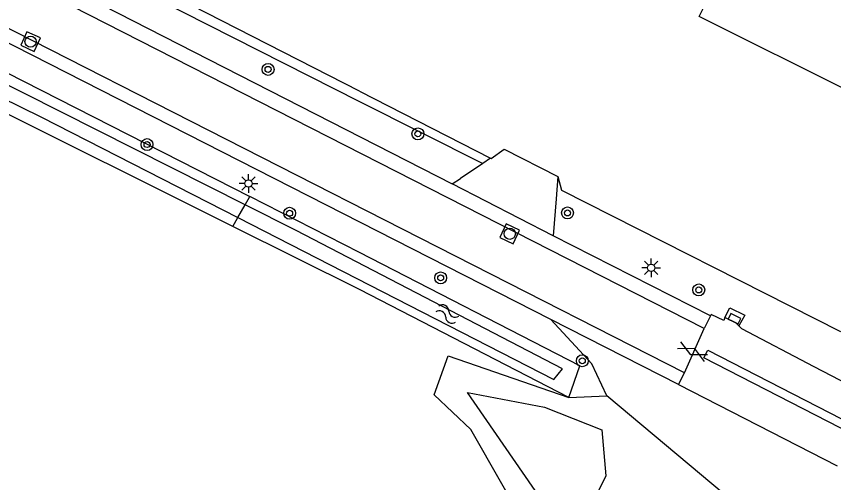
# Model space of a CAD drawing. Extents: x 128999 to 131010, y 395498 to 399007.
# Drawn here: x 129977 to 130031.8, y 398033.1 to 398064.4 of the extents above; entities that cross this region are included whole.
import ezdxf

# ---------------------------------------------------------------- set-up
doc = ezdxf.new("R2010")
doc.units = 0
for name, color, linetype in [('gg-afsc-hekwerk', 7, 'Continuous'), ('gg-bbg-gedigitaliseerde bebouwing', 7, 'Continuous'), ('gg-bbg-hoofdgebouw', 7, 'Continuous'), ('gg-knt-onverhard', 7, 'Continuous'), ('gg-knt-verharding', 7, 'Continuous'), ('gg-knt-verharding nz', 7, 'Continuous'), ('gg-kntw-bovenkant insteek waterloop', 7, 'Continuous'), ('gg-kntw-waterlijn', 7, 'Continuous'), ('gt-grn-groengrens', 7, 'Continuous'), ('gt-grn-vlakafsluiter', 7, 'Continuous'), ('gt-grn-weggrens', 7, 'Continuous'), ('gt-symb-boom', 7, 'Continuous'), ('gt-symb-gesloten verharding', 7, 'Continuous'), ('gt-symb-kolk', 7, 'Continuous'), ('gt-symb-lichtmast', 7, 'Continuous'), ('gt-symb-rioolschacht', 7, 'Continuous'), ('gt-symb-watersymbool', 7, 'Continuous')]:
    doc.layers.add(name, color=color, linetype=linetype)

# ---------------------------------------------------------------- blocks, each defined once
blk = doc.blocks.new('gt0-BOOM')
at = {"layer": 'gt-symb-boom'}
for radius in [0.4, 0.2]:
    blk.add_circle((0, 0), radius, dxfattribs=at)
blk = doc.blocks.new('gt0-LMAST')
at = {"layer": 'gt-symb-lichtmast'}
for p, q in [((-0.005, 0.246), (-0.005, 0.621)), ((-0.182, 0.173), (-0.447, 0.438)), ((0.172, 0.173), (0.437, 0.438)), ((-0.255, -0.004), (-0.63, -0.004)), ((-0.182, -0.181), (-0.447, -0.446)), ((-0.005, -0.254), (-0.005, -0.629)), ((0.437, -0.446), (0.172, -0.181)), ((0.245, -0.004), (0.62, -0.004))]:
    blk.add_line(p, q, dxfattribs=at)
blk.add_circle((-0.005, -0.004), 0.25, dxfattribs=at)
blk = doc.blocks.new('gt0-RS')
at = {"layer": 'gt-symb-rioolschacht'}
blk.add_lwpolyline([(-0.5, -0.5), (0.5, -0.5), (0.5, 0.5), (-0.5, 0.5)], close=True, dxfattribs=at)
blk.add_circle((0, 0), 0.375, dxfattribs=at)
blk = doc.blocks.new('gt0-KOLK')
at = {"layer": 'gt-symb-kolk'}
blk.add_lwpolyline([(0, 0), (0.375, 0), (0.375, 0.4), (-0.375, 0.4), (-0.375, 0), (0, 0)], dxfattribs=at)
blk = doc.blocks.new('gt0-GESVH1')
at = {"layer": 'gt-symb-gesloten verharding'}
for p, q in [((-0.992, -0.261), (0.008, 0.239)), ((0.008, -0.261), (-0.992, 0.239)), ((0.008, 0.239), (1.008, -0.261)), ((1.008, 0.239), (0.008, -0.261))]:
    blk.add_line(p, q, dxfattribs=at)
blk = doc.blocks.new('gt0-WA')
at = {"layer": 'gt-symb-watersymbool'}
for centre, start, end in [((-0.323, 0.022), 28.0725, 151.9275), ((0.427, 0.422), 208.0725, 331.9275), ((-0.323, -0.428), 28.0725, 151.9275), ((0.427, -0.028), 208.0725, 331.9275)]:
    blk.add_arc(centre, 0.425, start, end, dxfattribs=at)

msp = doc.modelspace()

# ---------------------------------------------------------------- linework, layer by layer
at = {"layer": 'gg-afsc-hekwerk'}
for q in [(129977.999, 398070.6), (130008.802, 398054.841)]:
    msp.add_line((130000, 398059.344), q, dxfattribs=at)
for points in [[(130008.802, 398054.841), (130008.85, 398054.816), (130009.714, 398055.452), (130013.309, 398053.606)], [(130013.309, 398053.606), (130013.568, 398052.706), (130032.305, 398043.216)]]:
    msp.add_lwpolyline(points, dxfattribs=at)
at = {"layer": 'gg-bbg-gedigitaliseerde bebouwing'}
msp.add_lwpolyline([(130022.81, 398064.36), (130026.171, 398071.096), (130026.422, 398070.971), (130027.593, 398073.319)], dxfattribs=at)
at = {"layer": 'gg-bbg-hoofdgebouw'}
msp.add_line((130033.57, 398058.99), (130022.81, 398064.36), dxfattribs=at)
at = {"layer": 'gg-knt-onverhard'}
for p, q in [((130005.964, 398041.585), (130014.063, 398038.777)), ((130014.063, 398038.777), (130016.602, 398038.909))]:
    msp.add_line(p, q, dxfattribs=at)
for points in [[(129990.113, 397998.424), (130000.093, 398012.429), (130004.857, 398020.607), (130009.962, 398028.249), (130011.643, 398029.36), (130007.482, 398036.643), (130005.016, 398038.967)], [(130016.282, 398036.608), (130016.541, 398033.525), (130015.351, 398031.148), (130013.535, 398030.031), (130007.258, 398039.128), (130012.429, 398038.146), (130016.282, 398036.608)]]:
    msp.add_lwpolyline(points, dxfattribs=at)
at = {"layer": 'gg-knt-verharding'}
for p, q in [((130012.852, 398044.029), (129940.695, 398080.76)), ((129978.291, 398067.406), (130006.224, 398053.133)), ((130008.802, 398054.841), (130008.283, 398054.493)), ((130008.283, 398054.493), (130006.776, 398053.482)), ((130006.224, 398053.133), (130006.776, 398053.482)), ((130013.014, 398049.627), (130006.224, 398053.133)), ((130013.309, 398053.606), (130013.198, 398052.111)), ((130013.198, 398052.111), (130013.014, 398049.627)), ((130023.58, 398044.276), (130013.014, 398049.627)), ((130021.43, 398039.67), (130012.852, 398044.029)), ((130021.43, 398039.67), (130032.078, 398034.205))]:
    msp.add_line(p, q, dxfattribs=at)
for points in [[(130024.539, 398044.154), (130024.454, 398043.959), (130023.621, 398044.358), (130023.58, 398044.276)], [(130024.539, 398044.154), (130024.873, 398044.807), (130025.869, 398044.323), (130025.477, 398043.595)], [(130025.477, 398043.595), (130025.281, 398043.806), (130024.539, 398044.154)], [(130058.511, 398026.321), (130030.537, 398040.849), (130025.663, 398043.395), (130025.477, 398043.595)]]:
    msp.add_lwpolyline(points, dxfattribs=at)
at = {"layer": 'gg-knt-verharding nz'}
for p, q in [((130023.14, 398043.414), (129942.597, 398084.469)), ((130021.819, 398040.433), (129941.106, 398081.56)), ((130023.58, 398044.276), (130023.14, 398043.414)), ((130021.43, 398039.67), (130021.819, 398040.433)), ((130024.49, 398032.305), (130016.602, 398038.909))]:
    msp.add_line(p, q, dxfattribs=at)
for points in [[(130016.602, 398038.909), (130015.613, 398041.047), (130012.852, 398044.029)], [(130284.777, 397906.983), (130280.976, 397908.849), (130219.722, 397940.431), (130146.392, 397978.078), (130063.132, 398020.909), (130023.128, 398041.442), (130023.394, 398041.968), (130063.436, 398021.402), (130146.672, 397978.576), (130219.957, 397940.978), (130281.27, 397909.39), (130285.033, 397907.564)]]:
    msp.add_lwpolyline(points, dxfattribs=at)
at = {"layer": 'gg-kntw-bovenkant insteek waterloop'}
for points in [[(129855.939, 398120.838), (129857.01, 398120.794), (129869.15, 398115.157), (129919.014, 398089.48), (129945.93, 398076.065), (129992.641, 398052.276)], [(129991.505, 398050.27), (129940.172, 398075.884), (129909.628, 398091.916), (129878.086, 398107.674), (129856.529, 398119.003)], [(130014.063, 398038.777), (130014.79, 398040.905), (130000, 398048.528), (129992.641, 398052.276)], [(130014.063, 398038.777), (130000, 398046.031), (129991.505, 398050.27)]]:
    msp.add_lwpolyline(points, dxfattribs=at)
at = {"layer": 'gg-kntw-waterlijn'}
for points in [[(129992.328, 398051.723), (129952.748, 398071.698), (129922.054, 398087.188), (129887.533, 398104.791), (129864.39, 398116.593), (129856.673, 398120.279), (129855.621, 398119.711)], [(129856.211, 398119.251), (129856.244, 398119.317), (129856.712, 398119.444), (129863.216, 398116.18), (129892.958, 398100.929), (129914.963, 398089.901), (129925.843, 398084.207), (129956.436, 398068.538), (129978.646, 398057.608), (129991.838, 398050.858)], [(130013.624, 398040.711), (129995.756, 398049.992), (129992.328, 398051.723)], [(129991.838, 398050.858), (130013.062, 398039.999), (130013.624, 398040.711)]]:
    msp.add_lwpolyline(points, dxfattribs=at)
at = {"layer": 'gt-grn-groengrens'}
msp.add_lwpolyline([(129977.966, 398069.836), (130000, 398058.658), (130008.283, 398054.493)], dxfattribs=at)
at = {"layer": 'gt-grn-vlakafsluiter'}
for p, q in [((129992.328, 398051.723), (129992.641, 398052.276)), ((129991.838, 398050.858), (129992.328, 398051.723)), ((129991.505, 398050.27), (129991.838, 398050.858)), ((130005.016, 398038.967), (130005.964, 398041.585))]:
    msp.add_line(p, q, dxfattribs=at)
at = {"layer": 'gt-grn-weggrens'}
msp.add_line((130021.819, 398040.433), (130023.14, 398043.414), dxfattribs=at)

# ---------------------------------------------------------------- block references
at = {"layer": 'gt-symb-boom'}
for p in [(129993.865, 398060.804), (130003.924, 398056.477), (129985.74, 398055.759), (129995.314, 398051.151), (130013.969, 398051.171), (130005.453, 398046.815), (130022.781, 398046.006), (130014.962, 398041.249)]:
    msp.add_blockref('gt0-BOOM', p, dxfattribs=at)
at = {"layer": 'gt-symb-gesloten verharding', "rotation": -26.308695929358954}
msp.add_blockref('gt0-GESVH1', (130022.367, 398041.88), dxfattribs=at)
at = {"layer": 'gt-symb-kolk', "rotation": -25.135841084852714}
msp.add_blockref('gt0-KOLK', (130025.098, 398043.892), dxfattribs=at)
at = {"layer": 'gt-symb-lichtmast'}
for p in [(129992.561, 398053.148), (130019.589, 398047.492)]:
    msp.add_blockref('gt0-LMAST', p, dxfattribs=at)
at = {"layer": 'gt-symb-rioolschacht'}
for p, rotation in [((129977.919, 398062.667), 155.32630768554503), ((130010.092, 398049.774), 154.78126551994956)]:
    msp.add_blockref('gt0-RS', p, dxfattribs=dict(at, rotation=rotation))
at = {"layer": 'gt-symb-watersymbool', "rotation": -27.051682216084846}
msp.add_blockref('gt0-WA', (130005.849, 398044.412), dxfattribs=at)

doc.saveas('drawing.dxf')
